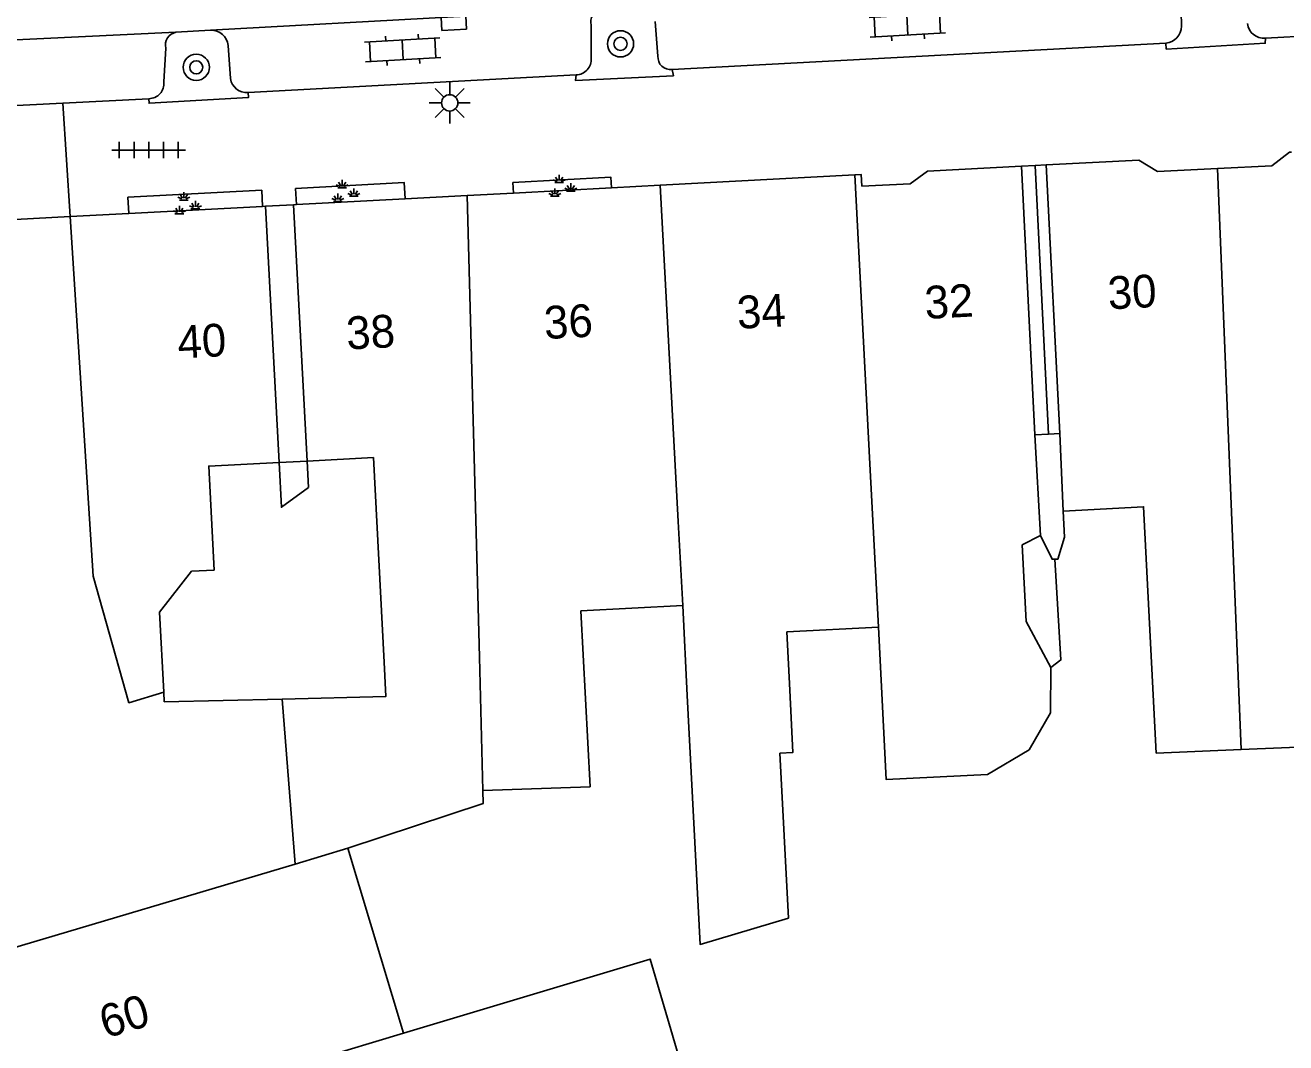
# Model space of a CAD drawing. Extents: x 132998 to 136004, y 396998 to 398512.
# Drawn here: x 134901.99 to 134940.43, y 397347.01 to 397378.06 of the extents above; entities that cross this region are included whole.
import ezdxf

# ---------------------------------------------------------------- set-up
doc = ezdxf.new("R2010")
doc.units = 0
for name, color, linetype in [('gg-afsc-erfafscheiding', 7, 'Continuous'), ('gg-anno-huisnummerreeks BGT', 7, 'Continuous'), ('gg-bbg-gedigitaliseerde bebouwing', 7, 'Continuous'), ('gg-bbg-gedigitaliseerde bebouwing onder overbouw', 7, 'Continuous'), ('gg-bbg-gedigitaliseerde overbouw', 7, 'Continuous'), ('gg-bbg-hoofdgebouw', 7, 'Continuous'), ('gg-bbg-pand overbouw', 7, 'Continuous'), ('gg-bbg-tussenscheiding', 7, 'Continuous'), ('gg-bbg-tussenscheiding niveau 01', 7, 'Continuous'), ('gg-knt-verharding', 7, 'Continuous'), ('gg-knt-verharding nz', 7, 'Continuous'), ('gt-symb-boom', 7, 'Continuous'), ('gt-symb-groenvak', 7, 'Continuous'), ('gt-symb-klinker verharding', 7, 'Continuous'), ('gt-symb-kolk', 7, 'Continuous'), ('gt-symb-lichtmast', 7, 'Continuous'), ('gt-symb-tegel verharding', 7, 'Continuous')]:
    doc.layers.add(name, color=color, linetype=linetype)

# ---------------------------------------------------------------- blocks, each defined once
blk = doc.blocks.new('gt0-KL1')
at = {"layer": 'gt-symb-klinker verharding'}
for p, q in [((-0.5, 0.3), (-0.5, 0.45)), ((0.5, 0.3), (0.5, 0.45)), ((-1.15, 0.3), (1.15, 0.3)), ((-1, -0.3), (-1, 0.3)), ((0, -0.3), (0, 0.3)), ((1, -0.3), (1, 0.3)), ((-1.15, -0.3), (1.15, -0.3)), ((-0.5, -0.45), (-0.5, -0.3)), ((0.5, -0.45), (0.5, -0.3))]:
    blk.add_line(p, q, dxfattribs=at)
blk = doc.blocks.new('gt0-LMAST')
at = {"layer": 'gt-symb-lichtmast'}
for p, q in [((-0.182, 0.173), (-0.447, 0.438)), ((-0.005, 0.246), (-0.005, 0.621)), ((0.172, 0.173), (0.437, 0.438)), ((-0.255, -0.004), (-0.63, -0.004)), ((-0.182, -0.181), (-0.447, -0.446)), ((-0.005, -0.254), (-0.005, -0.629)), ((0.437, -0.446), (0.172, -0.181)), ((0.245, -0.004), (0.62, -0.004))]:
    blk.add_line(p, q, dxfattribs=at)
blk.add_circle((-0.005, -0.004), 0.25, dxfattribs=at)
blk = doc.blocks.new('gt0-KOLK')
at = {"layer": 'gt-symb-kolk'}
blk.add_lwpolyline([(0, 0), (0.375, 0), (0.375, 0.4), (-0.375, 0.4), (-0.375, 0), (0, 0)], dxfattribs=at)
blk = doc.blocks.new('gt0-GRVAK')
at = {"layer": 'gt-symb-groenvak'}
for p, q in [((-0.047, 0.214), (-0.047, 0.393)), ((-0.11, 0.189), (-0.228, 0.24)), ((-0.182, 0.153), (0.088, 0.153)), ((-0.091, 0.211), (-0.156, 0.322)), ((-0.004, 0.211), (0.061, 0.322)), ((0.015, 0.189), (0.133, 0.24)), ((0.262, -0.052), (0.197, 0.059)), ((0.305, -0.049), (0.305, 0.13)), ((0.349, -0.052), (0.414, 0.059)), ((-0.245, -0.228), (-0.363, -0.177)), ((-0.318, -0.264), (-0.047, -0.264)), ((-0.226, -0.206), (-0.291, -0.095)), ((-0.183, -0.203), (-0.183, -0.024)), ((-0.139, -0.206), (-0.074, -0.095)), ((-0.12, -0.228), (-0.002, -0.177)), ((0.243, -0.074), (0.125, -0.023)), ((0.17, -0.11), (0.441, -0.11)), ((0.368, -0.074), (0.486, -0.023))]:
    blk.add_line(p, q, dxfattribs=at)
blk = doc.blocks.new('gt0-BOOM')
at = {"layer": 'gt-symb-boom'}
for radius in [0.4, 0.2]:
    blk.add_circle((0, 0), radius, dxfattribs=at)
blk = doc.blocks.new('gt0-TEG1')
at = {"layer": 'gt-symb-tegel verharding'}
for p, q in [((-1.125, 0), (1.125, 0)), ((-0.9, -0.25), (-0.9, 0.25)), ((-0.45, -0.25), (-0.45, 0.25)), ((0, -0.25), (0, 0.25)), ((0.45, -0.25), (0.45, 0.25)), ((0.9, -0.25), (0.9, 0.25))]:
    blk.add_line(p, q, dxfattribs=at)

msp = doc.modelspace()

# ---------------------------------------------------------------- linework, layer by layer
at = {"layer": 'gg-afsc-erfafscheiding'}
for points in [[(134909.736, 397364.716), (134909.806, 397363.349), (134910.634, 397363.956), (134910.591, 397364.76)], [(134933.641, 397363.234), (134933.683, 397362.442), (134933.477, 397361.763), (134933.392, 397361.763)], [(134933.392, 397361.763), (134933.306, 397361.763), (134932.952, 397362.491)], [(134933.392, 397361.763), (134933.573, 397358.696), (134933.269, 397358.463)]]:
    msp.add_lwpolyline(points, dxfattribs=at)
at = {"layer": 'gg-bbg-gedigitaliseerde bebouwing'}
for p, q in [((134932.952, 397362.491), (134932.781, 397365.56)), ((134933.537, 397365.598), (134933.641, 397363.234)), ((134932.397, 397362.204), (134932.952, 397362.491)), ((134922.041, 397360.349), (134918.939, 397360.189)), ((134922.041, 397360.349), (134922.182, 397357.606)), ((134925.214, 397359.546), (134928.007, 397359.69)), ((134925.306, 397357.767), (134925.214, 397359.546)), ((134906.232, 397357.412), (134906.217, 397357.711)), ((134909.832, 397357.499), (134906.232, 397357.412)), ((134913.527, 397347.306), (134911.828, 397352.95))]:
    msp.add_line(p, q, dxfattribs=at)
for points in [[(134939.069, 397355.959), (134941.776, 397356.07), (134941.555, 397360.432), (134944.352, 397360.594), (134944.072, 397366.191), (134944.83, 397366.229)], [(134906.217, 397357.711), (134906.092, 397360.153), (134907.064, 397361.399), (134907.751, 397361.434), (134907.588, 397364.606), (134909.736, 397364.716)], [(134910.591, 397364.76), (134912.613, 397364.865), (134912.935, 397358.628)], [(134933.641, 397363.234), (134936.095, 397363.365), (134936.481, 397355.853), (134939.069, 397355.959)], [(134932.397, 397362.204), (134932.518, 397359.867), (134933.269, 397358.463)], [(134915.949, 397354.715), (134919.216, 397354.826), (134918.939, 397360.189)], [(134933.269, 397358.463), (134933.259, 397357.078), (134932.602, 397355.952), (134931.338, 397355.202), (134928.247, 397355.042), (134928.007, 397359.69)], [(134909.832, 397357.499), (134912.989, 397357.575), (134912.935, 397358.628)], [(134922.182, 397357.606), (134922.574, 397350.018), (134925.264, 397350.817), (134925.004, 397355.849), (134925.404, 397355.87), (134925.306, 397357.767)], [(134911.828, 397352.95), (134915.96, 397354.319), (134915.949, 397354.715)], [(134912.165, 397340.451), (134911.31, 397343.371), (134921.953, 397346.485), (134921.052, 397349.566), (134913.527, 397347.306)]]:
    msp.add_lwpolyline(points, dxfattribs=at)
at = {"layer": 'gg-bbg-gedigitaliseerde bebouwing onder overbouw'}
for p, q in [((134932.371, 397373.752), (134932.781, 397365.56)), ((134933.127, 397373.792), (134933.537, 397365.598)), ((134909.321, 397372.534), (134909.736, 397364.716)), ((134910.176, 397372.579), (134910.591, 397364.76))]:
    msp.add_line(p, q, dxfattribs=at)
at = {"layer": 'gg-bbg-gedigitaliseerde overbouw'}
for p, q in [((134932.781, 397365.56), (134933.198, 397365.581)), ((134933.198, 397365.581), (134933.537, 397365.598)), ((134909.736, 397364.716), (134910.591, 397364.76))]:
    msp.add_line(p, q, dxfattribs=at)
at = {"layer": 'gg-bbg-hoofdgebouw'}
for p, q in [((134927.294, 397373.487), (134921.354, 397373.172)), ((134938.345, 397373.686), (134936.515, 397373.594)), ((134919.868, 397373.093), (134916.884, 397372.935)), ((134921.354, 397373.172), (134919.868, 397373.093)), ((134928.975, 397373.214), (134927.507, 397373.14)), ((134910.264, 397372.584), (134910.176, 397372.579)), ((134913.577, 397372.76), (134910.264, 397372.584)), ((134915.465, 397372.86), (134913.577, 397372.76)), ((134916.884, 397372.935), (134915.465, 397372.86)), ((134903.367, 397372.218), (134895.67, 397371.81)), ((134905.149, 397372.312), (134903.367, 397372.218)), ((134909.231, 397372.529), (134905.149, 397372.312)), ((134909.321, 397372.534), (134909.231, 397372.529))]:
    msp.add_line(p, q, dxfattribs=at)
for points in [[(134940.603, 397374.183), (134940.54, 397374.18), (134940.01, 397373.77), (134938.345, 397373.686)], [(134932.371, 397373.752), (134929.505, 397373.602), (134928.975, 397373.214)], [(134933.127, 397373.792), (134935.946, 397373.939), (134936.515, 397373.594)], [(134927.507, 397373.14), (134927.488, 397373.497), (134927.294, 397373.487)]]:
    msp.add_lwpolyline(points, dxfattribs=at)
at = {"layer": 'gg-bbg-pand overbouw'}
for p, q in [((134932.788, 397373.774), (134932.371, 397373.752)), ((134933.127, 397373.792), (134932.788, 397373.774)), ((134909.321, 397372.534), (134910.176, 397372.579))]:
    msp.add_line(p, q, dxfattribs=at)
at = {"layer": 'gg-bbg-tussenscheiding'}
for p, q in [((134927.294, 397373.487), (134927.749, 397364.673)), ((134938.345, 397373.686), (134939.069, 397355.959)), ((134915.841, 397358.778), (134915.465, 397372.86)), ((134927.749, 397364.673), (134928.007, 397359.69)), ((134915.841, 397358.778), (134915.949, 397354.715)), ((134910.221, 397352.466), (134909.832, 397357.499)), ((134910.221, 397352.466), (134911.828, 397352.95)), ((134900.375, 397349.536), (134910.221, 397352.466))]:
    msp.add_line(p, q, dxfattribs=at)
for points in [[(134921.354, 397373.172), (134921.908, 397362.919), (134922.041, 397360.349)], [(134906.217, 397357.711), (134905.156, 397357.386), (134904.062, 397361.244), (134903.367, 397372.218)], [(134913.527, 397347.306), (134908.262, 397345.725), (134902.034, 397343.88)]]:
    msp.add_lwpolyline(points, dxfattribs=at)
at = {"layer": 'gg-bbg-tussenscheiding niveau 01'}
msp.add_line((134932.788, 397373.774), (134933.198, 397365.581), dxfattribs=at)
at = {"layer": 'gg-knt-verharding'}
for p, q in [((134937.225, 397379.014), (134937.25, 397378.023)), ((134957.758, 397378.616), (134939.809, 397377.659)), ((134919.25, 397378.055), (134919.248, 397377.049)), ((134921.198, 397378.167), (134921.286, 397377.112)), ((134906.59, 397377.838), (134907.647, 397377.899)), ((134906.222, 397376.323), (134906.282, 397377.357)), ((134908.179, 397377.438), (134908.253, 397376.425)), ((134921.717, 397376.704), (134936.774, 397377.504)), ((134908.788, 397376), (134918.789, 397376.54)), ((134895.897, 397375.312), (134903.142, 397375.681)), ((134903.142, 397375.681), (134905.763, 397375.814)), ((134903.142, 397375.681), (134903.367, 397372.218))]:
    msp.add_line(p, q, dxfattribs=at)
for points in [[(134936.774, 397377.504), (134936.788, 397377.327), (134939.807, 397377.506), (134939.809, 397377.659)], [(134921.717, 397376.704), (134921.757, 397376.512), (134918.775, 397376.366), (134918.789, 397376.54)], [(134905.763, 397375.814), (134905.771, 397375.674), (134908.797, 397375.847), (134908.788, 397376)], [(134919.868, 397373.093), (134919.851, 397373.415), (134916.867, 397373.252), (134916.884, 397372.935)], [(134905.149, 397372.312), (134905.123, 397372.805), (134909.205, 397373.021), (134909.231, 397372.529)], [(134913.577, 397372.76), (134913.551, 397373.256), (134910.238, 397373.07), (134910.264, 397372.584)]]:
    msp.add_lwpolyline(points, dxfattribs=at)
for centre, radius, start, end in [((134919.625, 397378.154), 0.388, 100.0508, 194.8528), ((134936.716, 397378.035), 0.534, 276.1869, 358.7622), ((134939.762, 397378.162), 0.505, 186.5554, 275.2884), ((134906.659, 397377.455), 0.389, 100.1478, 194.5867), ((134907.671, 397377.39), 0.51, 5.4433, 92.7361), ((134918.788, 397377.002), 0.462, 270.0649, 5.8488), ((134921.666, 397377.082), 0.381, 175.4793, 277.6612), ((134908.75, 397376.502), 0.503, 188.772, 274.3012), ((134905.762, 397376.276), 0.462, 270.0649, 5.8488)]:
    msp.add_arc(centre, radius, start, end, dxfattribs=at)
at = {"layer": 'gg-knt-verharding nz'}
for points in [[(134907.647, 397377.899), (134915.051, 397378.314), (134919.557, 397378.536)], [(134894.858, 397377.314), (134896.618, 397377.364), (134906.59, 397377.838)]]:
    msp.add_lwpolyline(points, dxfattribs=at)

# ---------------------------------------------------------------- block references
at = {"layer": 'gt-symb-boom'}
for p in [(134920.146, 397377.487), (134907.209, 397376.77)]:
    msp.add_blockref('gt0-BOOM', p, dxfattribs=at)
at = {"layer": 'gt-symb-groenvak'}
for p in [(134918.324, 397373.102), (134911.707, 397372.945), (134906.878, 397372.565)]:
    msp.add_blockref('gt0-GRVAK', p, dxfattribs=at)
at = {"layer": 'gt-symb-klinker verharding'}
for p, rotation in [((134928.892, 397378.057), 3.2688529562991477), ((134913.502, 397377.304), 3.26885295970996)]:
    msp.add_blockref('gt0-KL1', p, dxfattribs=dict(at, rotation=rotation))
at = {"layer": 'gt-symb-kolk', "rotation": -176.78659813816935}
msp.add_blockref('gt0-KOLK', (134915.051, 397378.314), dxfattribs=at)
at = {"layer": 'gt-symb-lichtmast'}
msp.add_blockref('gt0-LMAST', (134914.942, 397375.69), dxfattribs=at)
at = {"layer": 'gt-symb-tegel verharding'}
msp.add_blockref('gt0-TEG1', (134905.761, 397374.245), dxfattribs=at)

# ---------------------------------------------------------------- texts
at = {"layer": 'gg-anno-huisnummerreeks BGT'}
for s, rotation, p in [('30', 3, (134935.028, 397369.385)), ('32', 3, (134929.444, 397369.093)), ('36', 3, (134917.839, 397368.48)), ('34', 3, (134923.72, 397368.792)), ('38', 3, (134911.806, 397368.16)), ('40', 3, (134906.661, 397367.887)), ('60', 16.4, (134904.437, 397347.142))]:
    msp.add_text(s, height=1, rotation=rotation, dxfattribs=at).set_placement(p)

doc.saveas('drawing.dxf')
